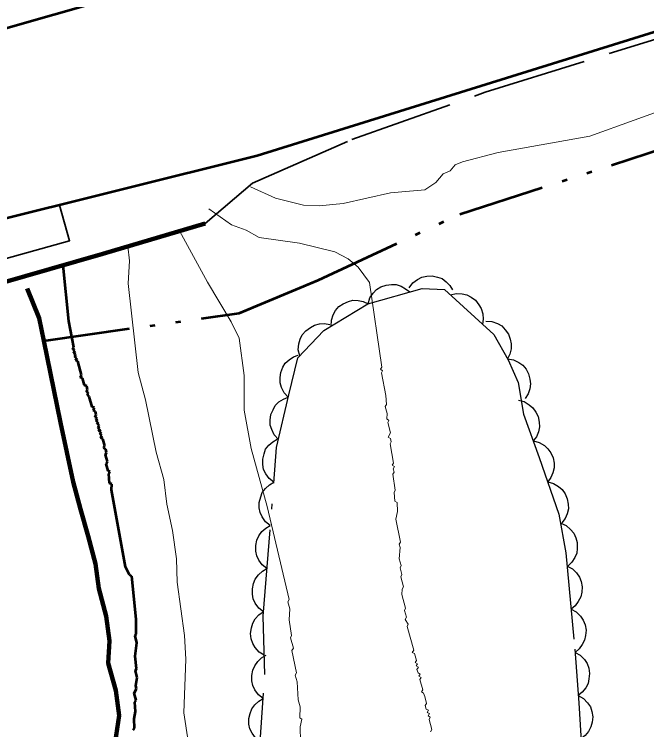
# Model space of a CAD drawing. Extents: x 355726 to 357533, y 5103782 to 5105258.
# Drawn here: x 355996.29 to 356018.2, y 5104741.81 to 5104766.58 of the extents above; entities that cross this region are included whole.
import ezdxf

# ---------------------------------------------------------------- set-up
doc = ezdxf.new("R2010")
doc.units = 0
doc.header["$LTSCALE"] = 0.6
for name, pattern in [('DASH_DOUBLE_DOT', [9.2, 5, -1.2, 0.3, -1.2, 0.3, -1.2]), ('DOT_DASHED', [7.7, 5, -1.2, 0.3, -1.2]), ('LONG_DASHED', [7.5, 6, -1.5])]:
    doc.linetypes.add(name, pattern=pattern)
for name, color, linetype, lineweight in [('1', 7, 'LONG_DASHED', 53), ('2', 7, 'LONG_DASHED', 13), ('21', 7, 'LONG_DASHED', 35), ('22', 7, 'Continuous', 13), ('26', 7, 'Continuous', 35), ('4', 7, 'DASH_DOUBLE_DOT', 53), ('44', 7, 'Continuous', 25)]:
    doc.layers.add(name, color=color, linetype=linetype, lineweight=lineweight)

msp = doc.modelspace()

# ---------------------------------------------------------------- linework, layer by layer
at = {"layer": '1'}
for points in [[(355998.72, 5104753.74), (355998.65, 5104753.98), (355998.58, 5104754.02), (355998.62, 5104754.1), (355998.59, 5104754.22), (355998.49, 5104754.57), (355998.42, 5104754.61), (355998.46, 5104754.69), (355998.38, 5104754.73), (355998.43, 5104754.81), (355998.35, 5104754.85), (355998.39, 5104754.93), (355998.32, 5104754.97), (355998.36, 5104755.05), (355998.18, 5104755.95), (355997.98, 5104757.89)], [(356000.41, 5104741.8), (356000.46, 5104741.87), (356000.44, 5104742.19), (356000.49, 5104742.45), (356000.47, 5104742.77), (356000.51, 5104742.84), (356000.45, 5104743.08), (356000.53, 5104743.23), (356000.5, 5104743.35), (356000.55, 5104743.62), (356000.49, 5104743.85), (356000.53, 5104743.93), (356000.48, 5104744.36), (356000.54, 5104744.82), (356000.48, 5104745.06), (356000.52, 5104745.13), (356000.51, 5104745.64), (356000.36, 5104747.13), (356000.28, 5104747.17), (356000.14, 5104747.45), (355999.66, 5104750.12), (355999.67, 5104750.31), (355999.59, 5104750.35), (355999.57, 5104750.67), (355999.61, 5104750.74), (355999.54, 5104750.78), (355999.47, 5104751.02), (355999.52, 5104751.1), (355999.45, 5104751.33), (355999.49, 5104751.41), (355999.46, 5104751.53), (355999.38, 5104751.57), (355999.43, 5104751.64), (355999.36, 5104751.88), (355999.29, 5104751.92), (355999.33, 5104752), (355999.25, 5104752.04), (355999.3, 5104752.12), (355999.22, 5104752.16), (355999.26, 5104752.24), (355999.19, 5104752.28), (355999.23, 5104752.36), (355999.16, 5104752.4), (355999.2, 5104752.47), (355999.12, 5104752.52), (355999.17, 5104752.59), (355999.09, 5104752.63), (355999.13, 5104752.71), (355999.1, 5104752.83), (355999.02, 5104752.87), (355999.07, 5104752.95), (355998.99, 5104752.99), (355998.89, 5104753.35), (355998.82, 5104753.39), (355998.86, 5104753.46), (355998.79, 5104753.51), (355998.83, 5104753.58), (355998.8, 5104753.7), (355998.72, 5104753.74)]]:
    msp.add_lwpolyline(points, dxfattribs=at)
at = {"layer": '2', "linetype": 'Continuous'}
msp.add_lwpolyline([(356019.3, 5104763.47), (356016.23, 5104762.36), (356013.06, 5104761.79), (356011.82, 5104761.47), (356011.57, 5104761.37), (356011.39, 5104761.16), (356011.15, 5104761.05), (356010.9, 5104760.75), (356010.51, 5104760.5), (356009.32, 5104760.4), (356007.69, 5104760.03), (356006.85, 5104759.95), (356006.31, 5104759.97)], dxfattribs=at)
at = {"layer": '2'}
for points in [[(356006.31, 5104759.97), (356005.34, 5104760.21), (356004.47, 5104760.6)], [(356003.03, 5104759.84), (356003.82, 5104759.29), (356004.32, 5104759.11), (356004.77, 5104758.85), (356006.17, 5104758.66), (356007.4, 5104758.36), (356007.86, 5104758.11), (356008.2, 5104757.82), (356008.6, 5104757.29), (356009.02, 5104754.36), (356008.98, 5104754.29), (356009.05, 5104754.24), (356009.01, 5104754.17), (356009.16, 5104753.38), (356009.19, 5104753.07), (356009.14, 5104753), (356009.21, 5104752.76), (356009.2, 5104752.57), (356009.27, 5104752.52), (356009.23, 5104752.45), (356009.33, 5104752.09), (356009.24, 5104751.94), (356009.32, 5104751.9), (356009.35, 5104751.78), (356009.31, 5104751.71), (356009.43, 5104751.04), (356009.38, 5104750.97), (356009.46, 5104750.92), (356009.42, 5104750.85), (356009.45, 5104750.73), (356009.4, 5104750.66), (356009.49, 5104750.11), (356009.45, 5104750.03), (356009.47, 5104749.72), (356009.55, 5104749.68), (356009.57, 5104749.37), (356009.51, 5104749.1), (356009.67, 5104748.31), (356009.62, 5104748.24), (356009.66, 5104748.12), (356009.63, 5104747.73), (356009.7, 5104747.5), (356009.66, 5104747.42), (356009.72, 5104747.19), (356009.68, 5104747.11), (356009.78, 5104746.76), (356009.73, 5104746.68), (356009.72, 5104746.49), (356009.85, 5104746.02), (356009.81, 5104745.94), (356009.88, 5104745.71), (356009.83, 5104745.63), (356009.94, 5104745.47), (356009.9, 5104745.39), (356010.13, 5104744.57), (356010.08, 5104744.49), (356010.16, 5104744.45), (356010.22, 5104744.21), (356010.18, 5104744.14), (356010.26, 5104744.1), (356010.21, 5104744.02), (356010.29, 5104743.98), (356010.24, 5104743.9), (356010.28, 5104743.78), (356010.35, 5104743.74), (356010.31, 5104743.67), (356010.39, 5104743.62), (356010.34, 5104743.55), (356010.44, 5104743.19), (356010.4, 5104743.12), (356010.47, 5104743.08), (356010.51, 5104742.96), (356010.57, 5104742.72), (356010.53, 5104742.65), (356010.56, 5104742.53), (356010.64, 5104742.49), (356010.59, 5104742.41), (356010.67, 5104742.37), (356010.63, 5104742.29), (356010.7, 5104742.25), (356010.66, 5104742.17), (356010.76, 5104741.82), (356010.71, 5104741.74)], [(356006.21, 5104741.41), (356006.2, 5104741.91), (356006.25, 5104742.18), (356006.18, 5104742.22), (356006.2, 5104742.61), (356006.13, 5104742.85), (356006.09, 5104743.47), (356006.02, 5104743.7), (356006.07, 5104743.78), (356005.91, 5104744.56), (356005.96, 5104744.64), (356005.86, 5104744.99), (356005.9, 5104745.07), (356005.82, 5104745.62), (356005.84, 5104746), (356005.77, 5104746.24), (356005.81, 5104746.32), (356005.05, 5104749.54), (356004.5, 5104751.55), (356004.26, 5104752.88), (356004.25, 5104754.08), (356004.08, 5104755.37), (356003.8, 5104755.93), (356002.98, 5104757.3), (356002.02, 5104759.08)], [(356002.31, 5104741.42), (356002.16, 5104742.4), (356002.23, 5104744.26), (356002.19, 5104745.08), (356001.94, 5104746.92), (356001.91, 5104747.73), (356001.77, 5104748.71), (356001.58, 5104749.62), (356001.47, 5104750.48), (356001.21, 5104751.42), (356000.84, 5104753.23), (356000.58, 5104754.18), (356000.24, 5104757.26), (356000.28, 5104758.04), (356000.23, 5104758.55)]]:
    msp.add_lwpolyline(points, dxfattribs=at)
at = {"layer": '21', "linetype": 'Continuous', "lineweight": 53}
for points in [[(356265.12, 5104834.88), (356257.59, 5104833.43), (356249.24, 5104831.48), (356241.54, 5104829.79), (356235.3, 5104828.24), (356228.28, 5104826), (356220.13, 5104823.86), (356211.31, 5104821.8), (356200.68, 5104819.37), (356190.43, 5104816.84), (356179.84, 5104814.21), (356168.92, 5104811.4), (356156.43, 5104808.45), (356123.02, 5104799.98), (356103.02, 5104795), (356083.74, 5104790.16), (356066.42, 5104785.94), (356046.6, 5104780.55), (356019.42, 5104772.79), (356007.97, 5104769.51), (355987.34, 5104763.62), (355953.78, 5104754.18)], [(356031.16, 5104769.57), (356022.16, 5104767.13), (356004.71, 5104761.68), (355990.39, 5104758.11), (355976.24, 5104753.88), (355961.38, 5104749.66)]]:
    msp.add_lwpolyline(points, dxfattribs=at)
at = {"layer": '21'}
msp.add_lwpolyline([(356002.9, 5104759.34), (356004.54, 5104760.73), (356007.99, 5104762.24), (356012.6, 5104763.88), (356020.96, 5104766.48), (356032.1, 5104769.8)], dxfattribs=at)
at = {"layer": '22', "lineweight": 35}
msp.add_lwpolyline([(355997.86, 5104759.97), (355998.21, 5104758.74), (355969.8, 5104750.82), (355946.39, 5104743.98), (355946.1, 5104744.91)], dxfattribs=at)
at = {"layer": '26', "lineweight": 140}
msp.add_lwpolyline([(355943.13, 5104742.13), (355999.36, 5104758.29), (356002.9, 5104759.34)], dxfattribs=at)
at = {"layer": '4'}
msp.add_lwpolyline([(355997.31, 5104755.28), (356004.08, 5104756.23), (356006.82, 5104757.38), (356011.73, 5104759.66), (356020.78, 5104762.59), (356030.28, 5104766.12), (356032.42, 5104767.29)], dxfattribs=at)
at = {"layer": '4', "linetype": 'Continuous', "lineweight": 90}
msp.add_lwpolyline([(355996.74, 5104757.09), (355997.15, 5104756.06), (355997.31, 5104755.28), (355997.89, 5104752.45), (355998.33, 5104750.4), (355998.59, 5104749.45), (355998.85, 5104748.51), (355999.11, 5104747.56), (355999.22, 5104746.7), (355999.48, 5104745.75), (355999.59, 5104744.89), (355999.55, 5104744.12), (355999.81, 5104743.17), (355999.92, 5104742.31), (355999.79, 5104741.38)], dxfattribs=at)
at = {"layer": '44'}
for points in [[(356009.97, 5104757.11), (356010.1, 5104757.28), (356010.26, 5104757.4), (356010.41, 5104757.48), (356010.58, 5104757.51), (356010.77, 5104757.52), (356010.95, 5104757.48), (356011.11, 5104757.43), (356011.25, 5104757.32), (356011.38, 5104757.19), (356011.47, 5104757.04)], [(356008.55, 5104756.56), (356008.61, 5104756.76), (356008.73, 5104756.93), (356008.84, 5104757.05), (356008.99, 5104757.14), (356009.17, 5104757.2), (356009.36, 5104757.22), (356009.52, 5104757.22), (356009.69, 5104757.17), (356009.85, 5104757.08), (356009.99, 5104756.97)], [(356011.4, 5104756.87), (356011.6, 5104756.91), (356011.81, 5104756.9), (356011.97, 5104756.87), (356012.12, 5104756.79), (356012.27, 5104756.68), (356012.39, 5104756.52), (356012.47, 5104756.39), (356012.52, 5104756.21), (356012.53, 5104756.03), (356012.51, 5104755.85)], [(356007.27, 5104755.78), (356007.28, 5104755.99), (356007.34, 5104756.18), (356007.42, 5104756.33), (356007.54, 5104756.46), (356007.69, 5104756.56), (356007.87, 5104756.64), (356008.02, 5104756.68), (356008.2, 5104756.67), (356008.38, 5104756.64), (356008.55, 5104756.56)], [(356006.18, 5104754.76), (356006.13, 5104754.96), (356006.15, 5104755.17), (356006.19, 5104755.33), (356006.27, 5104755.48), (356006.39, 5104755.62), (356006.55, 5104755.74), (356006.69, 5104755.82), (356006.86, 5104755.86), (356007.04, 5104755.87), (356007.22, 5104755.84)], [(356012.63, 5104755.95), (356012.84, 5104755.94), (356013.03, 5104755.87), (356013.18, 5104755.79), (356013.3, 5104755.66), (356013.41, 5104755.51), (356013.47, 5104755.33), (356013.51, 5104755.17), (356013.5, 5104755), (356013.46, 5104754.81), (356013.38, 5104754.65)], [(356005.78, 5104753.33), (356005.64, 5104753.48), (356005.55, 5104753.66), (356005.5, 5104753.82), (356005.5, 5104754), (356005.53, 5104754.18), (356005.6, 5104754.36), (356005.68, 5104754.5), (356005.81, 5104754.62), (356005.96, 5104754.72), (356006.13, 5104754.78)], [(356013.38, 5104754.65), (356013.59, 5104754.62), (356013.77, 5104754.53), (356013.91, 5104754.43), (356014.02, 5104754.29), (356014.11, 5104754.13), (356014.15, 5104753.95), (356014.18, 5104753.79), (356014.15, 5104753.61), (356014.09, 5104753.44), (356013.99, 5104753.28)], [(356005.45, 5104751.86), (356005.3, 5104752.02), (356005.21, 5104752.2), (356005.16, 5104752.36), (356005.16, 5104752.53), (356005.18, 5104752.72), (356005.26, 5104752.89), (356005.33, 5104753.04), (356005.46, 5104753.16), (356005.62, 5104753.26), (356005.78, 5104753.33)], [(356013.76, 5104753.22), (356013.96, 5104753.17), (356014.13, 5104753.06), (356014.26, 5104752.96), (356014.36, 5104752.81), (356014.44, 5104752.65), (356014.48, 5104752.46), (356014.49, 5104752.3), (356014.45, 5104752.12), (356014.38, 5104751.95), (356014.27, 5104751.81)], [(356005.28, 5104750.38), (356005.12, 5104750.51), (356005.01, 5104750.67), (356004.93, 5104750.82), (356004.9, 5104750.99), (356004.9, 5104751.18), (356004.95, 5104751.36), (356005, 5104751.52), (356005.11, 5104751.66), (356005.25, 5104751.78), (356005.4, 5104751.87)], [(356014.28, 5104751.81), (356014.48, 5104751.76), (356014.66, 5104751.65), (356014.78, 5104751.54), (356014.88, 5104751.4), (356014.96, 5104751.23), (356014.99, 5104751.04), (356015, 5104750.88), (356014.95, 5104750.71), (356014.88, 5104750.54), (356014.77, 5104750.39)], [(356005.16, 5104748.88), (356005, 5104749.01), (356004.88, 5104749.18), (356004.81, 5104749.33), (356004.78, 5104749.5), (356004.78, 5104749.68), (356004.83, 5104749.87), (356004.88, 5104750.02), (356004.99, 5104750.16), (356005.13, 5104750.29), (356005.28, 5104750.38)], [(356014.77, 5104750.39), (356014.97, 5104750.34), (356015.15, 5104750.23), (356015.27, 5104750.13), (356015.37, 5104749.98), (356015.45, 5104749.81), (356015.48, 5104749.62), (356015.49, 5104749.46), (356015.44, 5104749.29), (356015.37, 5104749.12), (356015.26, 5104748.98)], [(356005.04, 5104747.39), (356004.88, 5104747.52), (356004.76, 5104747.68), (356004.69, 5104747.83), (356004.66, 5104748), (356004.66, 5104748.19), (356004.7, 5104748.37), (356004.76, 5104748.53), (356004.87, 5104748.67), (356005.01, 5104748.79), (356005.16, 5104748.88)], [(356015.22, 5104748.96), (356015.41, 5104748.88), (356015.56, 5104748.75), (356015.67, 5104748.62), (356015.74, 5104748.46), (356015.79, 5104748.29), (356015.79, 5104748.09), (356015.78, 5104747.93), (356015.71, 5104747.77), (356015.61, 5104747.61), (356015.48, 5104747.49)], [(356004.92, 5104745.89), (356004.76, 5104746.02), (356004.64, 5104746.19), (356004.57, 5104746.34), (356004.54, 5104746.51), (356004.54, 5104746.69), (356004.58, 5104746.88), (356004.64, 5104747.03), (356004.75, 5104747.17), (356004.89, 5104747.3), (356005.04, 5104747.39)], [(356015.44, 5104747.48), (356015.63, 5104747.38), (356015.77, 5104747.24), (356015.87, 5104747.1), (356015.93, 5104746.94), (356015.96, 5104746.76), (356015.95, 5104746.57), (356015.92, 5104746.41), (356015.83, 5104746.25), (356015.72, 5104746.1), (356015.58, 5104745.99)], [(356004.95, 5104744.39), (356004.77, 5104744.5), (356004.64, 5104744.66), (356004.55, 5104744.8), (356004.5, 5104744.96), (356004.48, 5104745.15), (356004.51, 5104745.34), (356004.55, 5104745.5), (356004.64, 5104745.65), (356004.76, 5104745.79), (356004.91, 5104745.89)], [(356015.58, 5104745.99), (356015.76, 5104745.89), (356015.91, 5104745.74), (356016, 5104745.61), (356016.07, 5104745.44), (356016.1, 5104745.26), (356016.08, 5104745.07), (356016.05, 5104744.91), (356015.97, 5104744.76), (356015.86, 5104744.61), (356015.72, 5104744.49)], [(356004.91, 5104742.89), (356004.75, 5104743.02), (356004.63, 5104743.19), (356004.56, 5104743.34), (356004.52, 5104743.51), (356004.52, 5104743.69), (356004.56, 5104743.88), (356004.62, 5104744.03), (356004.73, 5104744.17), (356004.86, 5104744.3), (356005.02, 5104744.39)], [(356015.72, 5104744.49), (356015.9, 5104744.39), (356016.04, 5104744.24), (356016.14, 5104744.11), (356016.19, 5104743.94), (356016.22, 5104743.76), (356016.2, 5104743.57), (356016.17, 5104743.41), (356016.09, 5104743.26), (356015.97, 5104743.11), (356015.83, 5104743)], [(356004.81, 5104741.4), (356004.65, 5104741.53), (356004.53, 5104741.69), (356004.45, 5104741.84), (356004.42, 5104742.01), (356004.42, 5104742.2), (356004.46, 5104742.38), (356004.52, 5104742.54), (356004.62, 5104742.68), (356004.76, 5104742.8), (356004.91, 5104742.89)], [(356015.83, 5104743), (356016.01, 5104742.89), (356016.15, 5104742.74), (356016.25, 5104742.61), (356016.3, 5104742.44), (356016.33, 5104742.26), (356016.31, 5104742.07), (356016.27, 5104741.91), (356016.18, 5104741.75), (356016.07, 5104741.61), (356015.92, 5104741.5)]]:
    msp.add_lwpolyline(points, dxfattribs=at)
at = {"layer": '44', "linetype": 'DOT_DASHED'}
msp.add_lwpolyline([(356004.72, 5104740.09), (356004.97, 5104743.72), (356004.91, 5104745.74), (356005.38, 5104751.58), (356005.8, 5104753.4), (356006.11, 5104754.69), (356007.02, 5104755.63), (356008.54, 5104756.56), (356010.42, 5104757.09), (356011.2, 5104757.05), (356012.9, 5104755.49), (356013.4, 5104754.62), (356013.75, 5104753.83), (356013.93, 5104752.74), (356014.48, 5104751.24), (356015.16, 5104749.27), (356015.4, 5104747.94), (356015.71, 5104744.6), (356015.85, 5104742.74), (356016.02, 5104739.86)], dxfattribs=at)

doc.saveas('drawing.dxf')
